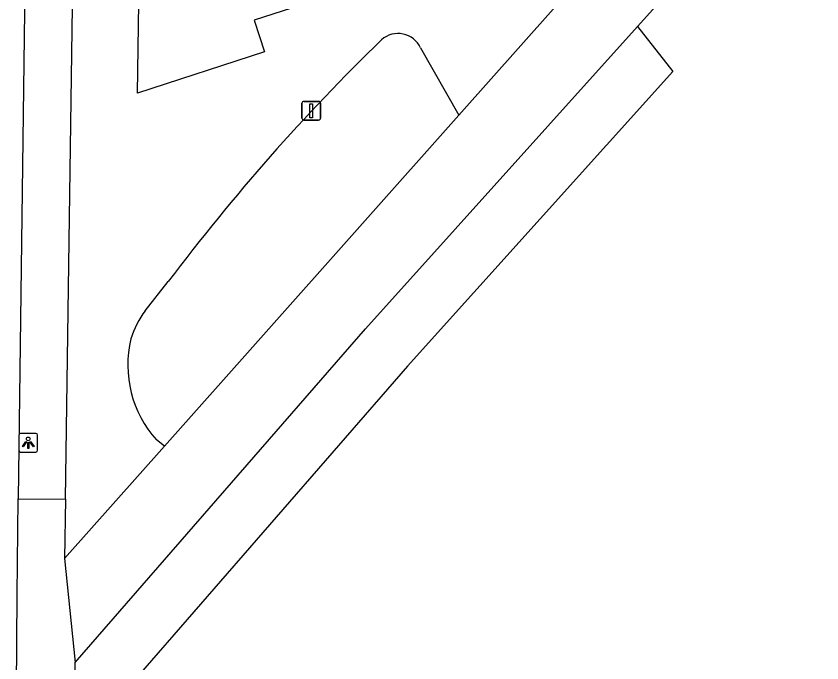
# Model space of a CAD drawing. Extents: x 160557 to 161245, y 385330 to 386505.
# Drawn here: x 160640.99 to 160683.9, y 386381.59 to 386416.04 of the extents above; entities that cross this region are included whole.
import ezdxf

# ---------------------------------------------------------------- set-up
doc = ezdxf.new("R2010")
doc.units = 0
for name, color, linetype in [('IMGEO_Afsluitpaal', 7, 'Continuous'), ('IMGEO_Fietspad_gesloten', 7, 'Continuous'), ('IMGEO_Groenvoorziening', 7, 'Continuous'), ('IMGEO_Lichtpunt', 7, 'Continuous'), ('IMGEO_Voetpad_open', 7, 'Continuous')]:
    doc.layers.add(name, color=color, linetype=linetype)

msp = doc.modelspace()

# ---------------------------------------------------------------- linework, layer by layer
at = {"layer": 'IMGEO_Afsluitpaal'}
for p, q in [((160656.207, 386410.604), (160656.207, 386411.404)), ((160656.207, 386411.404), (160656.207, 386410.604)), ((160656.307, 386411.504), (160657.097, 386411.504)), ((160657.097, 386411.504), (160656.307, 386411.504)), ((160657.197, 386411.404), (160657.197, 386410.604)), ((160657.197, 386410.604), (160657.197, 386411.404)), ((160657.097, 386410.504), (160656.307, 386410.504)), ((160656.307, 386410.504), (160657.097, 386410.504))]:
    msp.add_line(p, q, dxfattribs=at)
msp.add_lwpolyline([(160656.627, 386411.379), (160656.777, 386411.379), (160656.777, 386410.629), (160656.627, 386410.629), (160656.627, 386411.379)], dxfattribs=at)
for centre, start, end in [((160656.307, 386411.404), 90, 180), ((160656.307, 386411.404), 90, 180), ((160657.097, 386411.404), 0, 90), ((160657.097, 386411.404), 360, 90), ((160656.307, 386410.604), 180, 270), ((160656.307, 386410.604), 180, 270), ((160657.097, 386410.604), 270, 0), ((160657.097, 386410.604), 270, 0)]:
    msp.add_arc(centre, 0.1, start, end, dxfattribs=at)
at = {"layer": 'IMGEO_Fietspad_gesloten'}
for points in [[(160641.48, 386420.412), (160641.101, 386390.336)], [(160641.61, 386357.505), (160640.987, 386377.668), (160641.036, 386385.217), (160641.101, 386390.336)]]:
    msp.add_lwpolyline(points, dxfattribs=at)
at = {"layer": 'IMGEO_Groenvoorziening'}
for points in [[(160674.086, 386415.491), (160675.962, 386413.09), (160661.835, 386397.39), (160647.133, 386380.495), (160647.136, 386377.992), (160647.74, 386357.829)], [(160662.529, 386414.359), (160664.565, 386410.771)], [(160647.868, 386400.348), (160649.091, 386401.903)], [(160648.889, 386393.131), (160648.455, 386393.47)]]:
    msp.add_lwpolyline(points, dxfattribs=at)
for centre, radius, start, end in [((160661.329, 386413.789), 1.329, 25.4212, 131.3551), ((160737.165, 386335.691), 110.186, 134.12445, 143.065), ((160651.341, 386397.632), 4.409, 141.9695, 163.9874), ((160652.872, 386397.439), 5.938, 166.2772, 221.9456)]:
    msp.add_arc(centre, radius, start, end, dxfattribs=at)
at = {"layer": 'IMGEO_Lichtpunt'}
for p, q in [((160641.134, 386393.722), (160641.134, 386392.915)), ((160641.134, 386393.722), (160641.134, 386392.915)), ((160642.036, 386393.817), (160641.228, 386393.817)), ((160642.036, 386393.817), (160641.228, 386393.817)), ((160642.13, 386392.915), (160642.13, 386393.722)), ((160642.13, 386392.915), (160642.13, 386393.722)), ((160641.228, 386392.821), (160642.036, 386392.821)), ((160641.228, 386392.821), (160642.036, 386392.821))]:
    msp.add_line(p, q, dxfattribs=at)
for points in [[(160641.508, 386393.386), (160641.547, 386393.358), (160641.359, 386393.096), (160641.321, 386393.123), (160641.508, 386393.386)], [(160641.61, 386393.338), (160641.657, 386393.338), (160641.657, 386393.016), (160641.61, 386393.016), (160641.61, 386393.338)], [(160641.72, 386393.358), (160641.758, 386393.385), (160641.945, 386393.123), (160641.906, 386393.095), (160641.72, 386393.358)]]:
    msp.add_lwpolyline(points, dxfattribs=at)
msp.add_circle((160641.633, 386393.52), 0.0994, dxfattribs=at)
for centre, start, end in [((160641.228, 386393.722), 90, 180), ((160641.228, 386393.722), 90, 180), ((160642.036, 386393.722), 0, 90), ((160642.036, 386393.722), 0, 90), ((160641.228, 386392.915), 180, 270), ((160641.228, 386392.915), 180, 270), ((160642.036, 386392.915), 270, 0), ((160642.036, 386392.915), 270, 360)]:
    msp.add_arc(centre, 0.0946, start, end, dxfattribs=at)
at = {"layer": 'IMGEO_Voetpad_open'}
for points in [[(160674.086, 386415.491), (160687.631, 386430.544), (160691.336, 386434.401)], [(160679.8, 386428.062), (160679.658, 386427.825), (160679.484, 386427.561), (160664.565, 386410.771)], [(160643.612, 386390.307), (160644.036, 386420.324), (160647.599, 386421.539)], [(160658.885, 386418.237), (160659.082, 386417.582), (160653.656, 386415.82), (160654.208, 386414.133), (160647.446, 386411.939), (160647.599, 386421.539)], [(160644.131, 386381.616), (160659.588, 386399.378), (160674.086, 386415.491)], [(160664.565, 386410.771), (160648.889, 386393.131)], [(160648.889, 386393.131), (160643.567, 386387.141)], [(160641.101, 386390.336), (160643.612, 386390.307)], [(160643.612, 386390.307), (160643.567, 386387.141)], [(160643.567, 386387.141), (160644.131, 386381.616)], [(160644.741, 386357.742), (160644.136, 386377.945), (160644.131, 386381.616)]]:
    msp.add_lwpolyline(points, dxfattribs=at)

doc.saveas('drawing.dxf')
